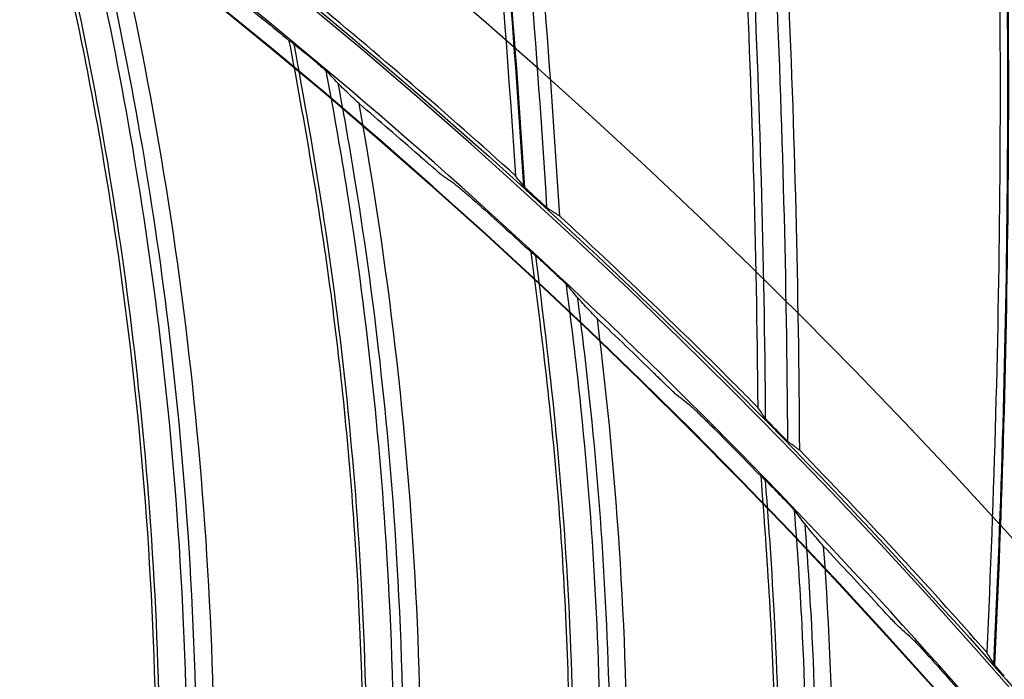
# Model space of a CAD drawing. Header units: centimetres. Extents: x 8435 to 34224, y 15581 to 23928.
# Tile 1023 of 1056: x 14728.73 to 14733.53, y 23907.49 to 23910.7. Entities that reach past the tile are written whole.
import ezdxf

# ---------------------------------------------------------------- set-up
doc = ezdxf.new("R2010")
doc.units = ezdxf.units.CM
doc.header["$LTSCALE"] = 0.2
doc.layers.add('1', color=7, linetype='Continuous', true_color=0xffffff)

# ---------------------------------------------------------------- blocks, each defined once
blk = doc.blocks.new('A$C992146fe')
at = {"layer": '1', "color": 0, "linetype": 'Continuous', "extrusion": (0, 0, -1)}
for radius in [59.1458, 58.1597, 57.6055, 57.6]:
    blk.add_circle((-566.6772, 326.3007), radius, dxfattribs=at)
for centre, radius, start, end in [((-566.6573, 326.3007), 65.2162, 109.164849, 156.051509), ((-492.3874, 366.2567), 115.9617, 175.054101, 179.669563)]:
    blk.add_arc(centre, radius, start, end, dxfattribs=at)
at = {"layer": '1', "color": 0, "linetype": 'Continuous'}
for centre, radius, start, end in [((566.6573, 326.3007), 65.162, 36.859937, 58.046075), ((566.6573, 326.3007), 64.7959, 36.87287, 58.033142), ((566.6573, 326.3007), 64.8, 36.872563, 58.033448), ((490.2639, 362.0295), 115.7503, 3.653396, 8.261983), ((490.2639, 362.0295), 115.7589, 3.648358, 8.258386), ((490.2639, 362.0295), 115.9617, 3.544597, 8.160184), ((492.3874, 366.2567), 115.7503, 0.43922, 5.047697), ((494.7446, 370.3582), 115.7503, 357.225297, 1.833412), ((494.7446, 370.3582), 115.7589, 357.220261, 1.829815)]:
    blk.add_arc(centre, radius, start, end, dxfattribs=at)
for points, knots in [([(624.8573, 326.3007), (624.8573, 328.2226), (624.7623, 330.1384), (624.3833, 333.9576), (624.0984, 335.86), (622.9768, 341.462), (621.8732, 345.0871), (619.6853, 350.3608), (618.8617, 352.0999), (617.0533, 355.4751), (616.0725, 357.1061), (612.9067, 361.834), (610.5003, 364.7677), (606.4335, 368.8303), (605.0083, 370.1191), (602.0652, 372.5299), (600.5411, 373.658), (597.3891, 375.7616), (595.7612, 376.7371), (592.3997, 378.5328), (590.6562, 379.3567), (585.3571, 381.5471), (581.7278, 382.6437), (574.2793, 384.1242), (570.4232, 384.5029), (562.822, 384.4984), (559.0501, 384.1274), (553.4356, 383.011), (551.5637, 382.5418), (547.9118, 381.4322), (546.1239, 380.7911), (540.8718, 378.6143), (537.5122, 376.8234), (531.1266, 372.556), (528.1941, 370.1435), (524.1719, 366.1231), (522.8943, 364.7154), (520.4685, 361.7617), (519.3197, 360.2126), (516.1441, 355.4585), (514.3577, 352.1165), (512.1711, 346.846), (511.5226, 345.0378), (510.4094, 341.3701), (509.9473, 339.5226), (508.8363, 333.9403), (508.4597, 330.1659), (508.4561, 324.4231), (508.5503, 322.5006), (508.9228, 318.7122), (509.2008, 316.836), (509.938, 313.1191), (510.3972, 311.2784), (511.4995, 307.6329), (512.147, 305.8184), (514.341, 300.5153), (516.1291, 297.1709), (519.2875, 292.4341), (520.4203, 290.9021), (522.851, 287.9349), (524.1388, 286.5133), (528.1699, 282.4781), (531.0966, 280.0706), (535.8489, 276.8869), (537.5028, 275.8933), (540.8703, 274.0903), (542.5879, 273.2771), (547.8393, 271.0966), (551.4716, 269.9854), (559.0086, 268.4776), (562.7904, 268.1057), (568.4763, 268.0982), (570.3742, 268.1881), (574.1753, 268.5567), (576.0844, 268.8376), (581.6968, 269.9482), (585.3246, 271.0446), (590.597, 273.2182), (592.3315, 274.0345), (595.7176, 275.8386), (597.353, 276.8171), (602.0911, 279.9747), (605.0279, 282.3738), (609.0922, 286.4236), (610.3883, 287.8498), (612.8086, 290.7912), (613.9407, 292.3137), (616.0511, 295.461), (617.0294, 297.0857), (618.8303, 300.4388), (619.6562, 302.1755), (621.8643, 307.4828), (622.9735, 311.1247), (624.0986, 316.7412), (624.3836, 318.6457), (624.7623, 322.4634), (624.8573, 324.3787), (624.8573, 326.3007)], [0, 0, 0, 0, 0.015625, 0.015625, 0.03125, 0.03125, 0.0625, 0.0625, 0.078125, 0.078125, 0.09375, 0.09375, 0.125, 0.125, 0.140625, 0.140625, 0.15625, 0.15625, 0.171875, 0.171875, 0.1875, 0.1875, 0.21875, 0.21875, 0.25, 0.25, 0.28125, 0.28125, 0.296875, 0.296875, 0.3125, 0.3125, 0.34375, 0.34375, 0.375, 0.375, 0.390625, 0.390625, 0.40625, 0.40625, 0.4375, 0.4375, 0.453125, 0.453125, 0.46875, 0.46875, 0.5, 0.5, 0.515625, 0.515625, 0.53125, 0.53125, 0.546875, 0.546875, 0.5625, 0.5625, 0.59375, 0.59375, 0.609375, 0.609375, 0.625, 0.625, 0.65625, 0.65625, 0.671875, 0.671875, 0.6875, 0.6875, 0.71875, 0.71875, 0.75, 0.75, 0.765625, 0.765625, 0.78125, 0.78125, 0.8125, 0.8125, 0.828125, 0.828125, 0.84375, 0.84375, 0.875, 0.875, 0.890625, 0.890625, 0.90625, 0.90625, 0.921875, 0.921875, 0.9375, 0.9375, 0.96875, 0.96875, 0.984375, 0.984375, 1, 1, 1, 1]), ([(624.4573, 326.3007), (624.4573, 324.3919), (624.363, 322.4897), (623.9868, 318.6983), (623.7038, 316.8069), (622.5864, 311.2289), (621.4849, 307.6121), (619.292, 302.3413), (618.4717, 300.6165), (616.6832, 297.2866), (615.7116, 295.673), (613.6157, 292.5473), (612.4914, 291.0352), (610.0877, 288.1141), (608.8005, 286.6977), (604.7642, 282.6757), (601.8477, 280.2931), (597.1419, 277.1572), (595.5179, 276.1854), (592.1551, 274.3937), (590.4325, 273.5831), (585.1962, 271.4244), (581.5934, 270.3355), (576.0196, 269.2325), (574.1236, 268.9536), (570.3487, 268.5875), (568.4638, 268.4982), (562.8168, 268.5056), (559.0614, 268.8749), (551.5757, 270.3725), (547.9688, 271.4759), (542.7532, 273.6416), (541.0475, 274.4492), (537.7032, 276.2397), (536.0606, 277.2265), (531.3411, 280.3883), (528.4344, 282.7792), (524.431, 286.7868), (523.1521, 288.1986), (520.7381, 291.1454), (519.6131, 292.6668), (516.4762, 297.3712), (514.7006, 300.6926), (512.5216, 305.9592), (511.8786, 307.7612), (510.7839, 311.3815), (510.3279, 313.2096), (509.5957, 316.9011), (509.3195, 318.7644), (508.9497, 322.5267), (508.8561, 324.436), (508.8597, 330.1393), (509.2336, 333.8877), (510.3371, 339.4318), (510.796, 341.2666), (511.9015, 344.909), (512.5456, 346.7048), (514.7171, 351.9391), (516.4913, 355.2582), (519.645, 359.9795), (520.786, 361.5181), (523.1951, 364.4514), (524.4639, 365.8494), (528.4586, 369.8423), (531.3706, 372.2379), (537.7127, 376.4763), (541.0489, 378.2547), (546.265, 380.4166), (548.0407, 381.0533), (551.6674, 382.1552), (553.5265, 382.6213), (559.1024, 383.73), (562.8485, 384.0984), (570.3972, 384.1029), (574.2271, 383.7268), (581.6241, 382.2565), (585.2287, 381.1674), (590.4913, 378.9921), (592.2229, 378.1738), (595.5611, 376.3905), (597.1779, 375.4217), (600.3082, 373.3325), (601.8218, 372.2121), (604.7447, 369.818), (606.1601, 368.538), (610.199, 364.5033), (612.5888, 361.5899), (615.7329, 356.8943), (616.707, 355.2745), (618.5029, 351.9226), (619.3209, 350.1954), (621.4937, 344.958), (622.5897, 341.3578), (623.7037, 335.7943), (623.9866, 333.9049), (624.363, 330.112), (624.4573, 328.2094), (624.4573, 326.3007)], [0, 0, 0, 0, 0.015625, 0.015625, 0.03125, 0.03125, 0.0625, 0.0625, 0.078125, 0.078125, 0.09375, 0.09375, 0.109375, 0.109375, 0.125, 0.125, 0.15625, 0.15625, 0.171875, 0.171875, 0.1875, 0.1875, 0.21875, 0.21875, 0.234375, 0.234375, 0.25, 0.25, 0.28125, 0.28125, 0.3125, 0.3125, 0.328125, 0.328125, 0.34375, 0.34375, 0.375, 0.375, 0.390625, 0.390625, 0.40625, 0.40625, 0.4375, 0.4375, 0.453125, 0.453125, 0.46875, 0.46875, 0.484375, 0.484375, 0.5, 0.5, 0.53125, 0.53125, 0.546875, 0.546875, 0.5625, 0.5625, 0.59375, 0.59375, 0.609375, 0.609375, 0.625, 0.625, 0.65625, 0.65625, 0.6875, 0.6875, 0.703125, 0.703125, 0.71875, 0.71875, 0.75, 0.75, 0.78125, 0.78125, 0.8125, 0.8125, 0.828125, 0.828125, 0.84375, 0.84375, 0.859375, 0.859375, 0.875, 0.875, 0.90625, 0.90625, 0.921875, 0.921875, 0.9375, 0.9375, 0.96875, 0.96875, 0.984375, 0.984375, 1, 1, 1, 1]), ([(617.8573, 326.3007), (617.8573, 329.683), (617.5254, 333.0093), (616.55, 337.9168), (616.1448, 339.5391), (615.1701, 342.7557), (614.5981, 344.3543), (612.6707, 349.0047), (611.098, 351.9455), (608.3114, 356.1196), (607.3071, 357.4757), (605.1657, 360.0852), (604.0389, 361.327), (600.4959, 364.8693), (597.9183, 366.9888), (593.7207, 369.796), (592.2664, 370.6676), (589.3104, 372.2472), (587.8011, 372.9607), (584.7207, 374.2374), (583.1496, 374.8006), (579.9448, 375.7748), (578.3023, 376.1873), (573.3455, 377.1736), (570.0234, 377.4989), (565.015, 377.5015), (563.3412, 377.421), (559.9847, 377.092), (558.3123, 376.8437), (553.3874, 375.8643), (550.1958, 374.8981), (545.5467, 372.9761), (544.0122, 372.2514), (541.0455, 370.6663), (539.6108, 369.806), (535.4491, 367.0268), (532.8626, 364.9112), (528.0814, 360.135), (525.9577, 357.5434), (523.1758, 353.3854), (522.3151, 351.9527), (520.7295, 348.9919), (520.0026, 347.4572), (518.0737, 342.8037), (517.1051, 339.6123), (515.7944, 333.0531), (515.4585, 329.6601), (515.4561, 322.9774), (515.7789, 319.6567), (516.7588, 314.7071), (517.1703, 313.0608), (518.1427, 309.8512), (518.7049, 308.2788), (519.979, 305.1972), (520.6909, 303.688), (522.266, 300.7339), (523.1337, 299.2825), (525.9415, 295.0751), (528.0603, 292.4946), (531.5973, 288.9506), (532.8367, 287.8241), (535.4394, 285.6839), (536.799, 284.6747), (540.9749, 281.8813), (543.9143, 280.3068), (548.557, 278.3775), (550.1529, 277.8045), (553.3736, 276.8252), (554.997, 276.4182), (559.9056, 275.4382), (563.2291, 275.1041), (569.9809, 275.0972), (573.3225, 275.4269), (578.2298, 276.3978), (579.851, 276.8013), (583.064, 277.7715), (584.6633, 278.3418), (589.322, 280.2676), (592.2645, 281.8385), (597.8286, 285.5457), (600.4667, 287.7061), (605.1978, 292.4296), (607.3181, 295.0047), (610.125, 299.193), (610.9993, 300.6484), (612.5837, 303.6066), (613.299, 305.1163), (615.2182, 309.7357), (616.2002, 312.9457), (617.5253, 319.5706), (617.8573, 322.9183), (617.8573, 326.3007)], [0, 0, 0, 0, 0.03125, 0.03125, 0.046875, 0.046875, 0.0625, 0.0625, 0.09375, 0.09375, 0.109375, 0.109375, 0.125, 0.125, 0.15625, 0.15625, 0.171875, 0.171875, 0.1875, 0.1875, 0.203125, 0.203125, 0.21875, 0.21875, 0.25, 0.25, 0.265625, 0.265625, 0.28125, 0.28125, 0.3125, 0.3125, 0.328125, 0.328125, 0.34375, 0.34375, 0.375, 0.375, 0.40625, 0.40625, 0.421875, 0.421875, 0.4375, 0.4375, 0.46875, 0.46875, 0.5, 0.5, 0.53125, 0.53125, 0.546875, 0.546875, 0.5625, 0.5625, 0.578125, 0.578125, 0.59375, 0.59375, 0.625, 0.625, 0.640625, 0.640625, 0.65625, 0.65625, 0.6875, 0.6875, 0.703125, 0.703125, 0.71875, 0.71875, 0.75, 0.75, 0.78125, 0.78125, 0.796875, 0.796875, 0.8125, 0.8125, 0.84375, 0.84375, 0.875, 0.875, 0.90625, 0.90625, 0.921875, 0.921875, 0.9375, 0.9375, 0.96875, 0.96875, 1, 1, 1, 1]), ([(617.4573, 326.3007), (617.4573, 322.9444), (617.128, 319.6233), (615.8131, 313.0499), (614.8389, 309.8652), (612.9346, 305.2818), (612.2249, 303.7838), (610.6529, 300.8489), (609.7854, 299.4048), (607.0005, 295.2492), (604.8965, 292.6941), (600.2027, 288.0078), (597.5849, 285.864), (592.0646, 282.1859), (589.1449, 280.6272), (584.5227, 278.7165), (582.9358, 278.1506), (579.748, 277.1881), (578.1394, 276.7876), (573.2704, 275.8244), (569.9551, 275.4973), (563.2558, 275.5041), (559.9586, 275.8355), (555.0881, 276.8079), (553.4773, 277.2118), (550.2819, 278.1833), (548.6984, 278.7519), (544.092, 280.6662), (541.1756, 282.2284), (537.0322, 284.9999), (535.6832, 286.0013), (533.1009, 288.1247), (531.8713, 289.2424), (528.3617, 292.7588), (526.2596, 295.319), (523.4737, 299.4936), (522.6128, 300.9337), (521.05, 303.8647), (520.3437, 305.362), (519.0795, 308.4196), (518.5217, 309.9798), (517.557, 313.1642), (517.1486, 314.7977), (516.1764, 319.7086), (515.8561, 323.0035), (515.8585, 329.6337), (516.1918, 333.0005), (517.4921, 339.5081), (518.4533, 342.6748), (520.3671, 347.2918), (521.0883, 348.8147), (522.6614, 351.7522), (523.5155, 353.1737), (526.2758, 357.2994), (528.3826, 359.8705), (533.1268, 364.6097), (535.6927, 366.7085), (539.8222, 369.4661), (541.2457, 370.3197), (544.189, 371.8923), (545.7117, 372.6114), (550.3244, 374.5184), (553.4911, 375.4771), (558.3775, 376.4489), (560.0368, 376.6952), (563.367, 377.0216), (565.0278, 377.1015), (569.9973, 377.0989), (573.2933, 376.7762), (578.2113, 375.7975), (579.841, 375.3882), (583.0207, 374.4217), (584.5796, 373.8629), (587.636, 372.5961), (589.1335, 371.8882), (592.0663, 370.321), (593.5093, 369.4562), (597.674, 366.6709), (600.2315, 364.5681), (603.7469, 361.0533), (604.8648, 359.8212), (606.9895, 357.2322), (607.986, 355.8867), (610.7509, 351.7451), (612.3112, 348.8272), (614.2236, 344.2133), (614.7912, 342.627), (615.7581, 339.4357), (616.1602, 337.8261), (617.128, 332.9567), (617.4573, 329.6569), (617.4573, 326.3007)], [0, 0, 0, 0, 0.03125, 0.03125, 0.0625, 0.0625, 0.078125, 0.078125, 0.09375, 0.09375, 0.125, 0.125, 0.15625, 0.15625, 0.1875, 0.1875, 0.203125, 0.203125, 0.21875, 0.21875, 0.25, 0.25, 0.28125, 0.28125, 0.296875, 0.296875, 0.3125, 0.3125, 0.34375, 0.34375, 0.359375, 0.359375, 0.375, 0.375, 0.40625, 0.40625, 0.421875, 0.421875, 0.4375, 0.4375, 0.453125, 0.453125, 0.46875, 0.46875, 0.5, 0.5, 0.53125, 0.53125, 0.5625, 0.5625, 0.578125, 0.578125, 0.59375, 0.59375, 0.625, 0.625, 0.65625, 0.65625, 0.671875, 0.671875, 0.6875, 0.6875, 0.71875, 0.71875, 0.734375, 0.734375, 0.75, 0.75, 0.78125, 0.78125, 0.796875, 0.796875, 0.8125, 0.8125, 0.828125, 0.828125, 0.84375, 0.84375, 0.875, 0.875, 0.890625, 0.890625, 0.90625, 0.90625, 0.9375, 0.9375, 0.953125, 0.953125, 0.96875, 0.96875, 1, 1, 1, 1]), ([(602.1975, 363.1763), (602.2109, 364.7768), (602.1218, 366.3824), (601.8278, 368.7977), (601.7035, 369.597), (601.4025, 371.184), (601.2206, 371.9706), (601.0276, 372.7547)], [0, 0, 0, 0, 0.5, 0.5, 0.75, 0.75, 1, 1, 1, 1]), ([(602.2324, 363.1369), (602.2459, 364.5741), (602.1764, 366.0126), (601.892, 368.6838), (601.6968, 369.9166), (601.3275, 371.6695), (601.2044, 372.1972), (601.0764, 372.7236)], [0, 0, 0, 0, 0.44517, 0.44517, 0.832138, 0.832138, 1, 1, 1, 1]), ([(602.494, 362.8825), (602.5198, 364.4952), (602.4417, 366.1097), (602.1208, 368.9466), (601.9188, 370.1773), (601.577, 371.7564), (601.4913, 372.1183), (601.4033, 372.4796)], [0, 0, 0, 0, 0.499381, 0.499381, 0.884767, 0.884767, 1, 1, 1, 1]), ([(601.5231, 372.3666), (601.6004, 372.0468), (601.6756, 371.7266), (602.0099, 370.1855), (602.2126, 368.9522), (602.5339, 366.0904), (602.6113, 364.4549), (602.5824, 362.8209)], [0, 0, 0, 0, 0.102458, 0.102458, 0.49101, 0.49101, 1, 1, 1, 1]), ([(604.1418, 361.198), (604.2418, 362.7955), (604.2397, 364.4036), (604.077, 366.8312), (603.9961, 367.6361), (603.7815, 369.2371), (603.6425, 370.0324), (603.4922, 370.8257)], [0, 0, 0, 0, 0.5, 0.5, 0.75, 0.75, 1, 1, 1, 1]), ([(603.515, 370.8107), (603.517, 370.8094), (603.5208, 370.8066), (603.5313, 370.7985), (603.5387, 370.7926), (603.5589, 370.7765), (603.5728, 370.7653), (603.6048, 370.7392), (603.6237, 370.7236), (603.6422, 370.7082)], [0, 0, 0, 0, 0.152603, 0.152603, 0.344405, 0.344405, 0.63509, 0.63509, 1, 1, 1, 1]), ([(604.1745, 361.1568), (604.2658, 362.5912), (604.2742, 364.0314), (604.1349, 366.714), (604.0067, 367.9556), (603.7329, 369.726), (603.6385, 370.2595), (603.5392, 370.7921)], [0, 0, 0, 0, 0.445176, 0.445176, 0.832146, 0.832146, 1, 1, 1, 1]), ([(603.7529, 370.6157), (603.7454, 370.622), (603.7379, 370.6283), (603.7131, 370.6491), (603.6957, 370.6636), (603.6663, 370.6881), (603.6542, 370.6982), (603.6422, 370.7082)], [0, 0, 0, 0, 0.203297, 0.203297, 0.674819, 0.674819, 1, 1, 1, 1]), ([(603.7529, 370.6157), (603.7729, 370.599), (603.7932, 370.5819), (603.8214, 370.5578), (603.8306, 370.5498), (603.8453, 370.537), (603.8512, 370.5317), (603.8593, 370.5244), (603.8621, 370.5218), (603.8642, 370.5198), (603.8645, 370.5195), (603.8647, 370.5192)], [0, 0, 0, 0, 0.438179, 0.438179, 0.662402, 0.662402, 0.838709, 0.838709, 0.97236, 0.97236, 1, 1, 1, 1]), ([(610.8773, 326.3007), (610.8773, 323.3789), (610.5906, 320.5049), (609.747, 316.2625), (609.3965, 314.8598), (608.5531, 312.0783), (608.0588, 310.6988), (606.3942, 306.6848), (605.0348, 304.1432), (602.6223, 300.532), (601.7506, 299.3557), (599.9044, 297.1082), (598.9321, 296.038), (595.8733, 292.9818), (593.645, 291.1501), (590.0095, 288.7213), (588.7582, 287.9719), (586.2084, 286.6106), (584.9053, 285.9957), (582.2441, 284.8937), (580.8858, 284.4073), (578.1127, 283.5656), (576.6903, 283.2094), (572.4182, 282.3615), (569.5506, 282.0811), (563.7768, 282.0802), (560.8459, 282.3692), (555.1821, 283.498), (552.4248, 284.3332), (548.4024, 285.9984), (547.0765, 286.6252), (544.5202, 287.9926), (543.2832, 288.7356), (539.6912, 291.1363), (537.4485, 292.9726), (533.3245, 297.0973), (531.4967, 299.3294), (529.0942, 302.9234), (528.3503, 304.1626), (526.9792, 306.7258), (526.3532, 308.0501), (524.6922, 312.0625), (523.8562, 314.8185), (523.0079, 319.0734), (522.7922, 320.5194), (522.507, 323.416), (522.4372, 324.8608), (522.4374, 329.1854), (522.7168, 332.0551), (523.5672, 336.3393), (523.922, 337.7564), (524.7615, 340.5233), (525.2475, 341.8799), (526.3487, 344.5408), (526.9644, 345.8448), (528.3278, 348.3995), (529.0805, 349.6567), (531.5015, 353.2806), (533.3301, 355.5074), (537.4081, 359.5906), (539.6832, 361.4596), (544.4862, 364.6698), (547.0252, 366.0297), (551.0426, 367.6974), (552.423, 368.1927), (555.1985, 369.0354), (556.5988, 369.3856), (560.8358, 370.2303), (563.713, 370.519), (569.5506, 370.5223), (572.4222, 370.2379), (576.6615, 369.3982), (578.0631, 369.049), (580.843, 368.2087), (582.2233, 367.7157), (586.2382, 366.0547), (588.7786, 364.6987), (592.3864, 362.2939), (593.56, 361.4264), (595.813, 359.5801), (596.8852, 358.608), (599.9456, 355.5515), (601.7779, 353.3267), (604.2063, 349.7016), (604.9595, 348.4476), (606.3249, 345.8973), (606.9414, 344.5946), (608.046, 341.9357), (608.5336, 340.5792), (609.3774, 337.8114), (609.7347, 336.3935), (610.5907, 332.1096), (610.8773, 329.2224), (610.8773, 326.3007)], [0, 0, 0, 0, 0.03125, 0.03125, 0.046875, 0.046875, 0.0625, 0.0625, 0.09375, 0.09375, 0.109375, 0.109375, 0.125, 0.125, 0.15625, 0.15625, 0.171875, 0.171875, 0.1875, 0.1875, 0.203125, 0.203125, 0.21875, 0.21875, 0.25, 0.25, 0.28125, 0.28125, 0.3125, 0.3125, 0.328125, 0.328125, 0.34375, 0.34375, 0.375, 0.375, 0.40625, 0.40625, 0.421875, 0.421875, 0.4375, 0.4375, 0.46875, 0.46875, 0.484375, 0.484375, 0.5, 0.5, 0.53125, 0.53125, 0.546875, 0.546875, 0.5625, 0.5625, 0.578125, 0.578125, 0.59375, 0.59375, 0.625, 0.625, 0.65625, 0.65625, 0.6875, 0.6875, 0.703125, 0.703125, 0.71875, 0.71875, 0.75, 0.75, 0.78125, 0.78125, 0.796875, 0.796875, 0.8125, 0.8125, 0.84375, 0.84375, 0.859375, 0.859375, 0.875, 0.875, 0.90625, 0.90625, 0.921875, 0.921875, 0.9375, 0.9375, 0.953125, 0.953125, 0.96875, 0.96875, 1, 1, 1, 1]), ([(604.4219, 360.8887), (604.535, 362.4977), (604.5444, 364.114), (604.3776, 366.9641), (604.2425, 368.204), (603.9867, 369.7992), (603.9207, 370.1652), (603.8524, 370.5307)], [0, 0, 0, 0, 0.499383, 0.499383, 0.884773, 0.884773, 1, 1, 1, 1]), ([(603.9659, 370.4112), (604.0258, 370.0878), (604.0835, 369.764), (604.334, 368.2072), (604.4696, 366.9648), (604.6354, 364.0897), (604.6242, 362.4525), (604.5068, 360.8224)], [0, 0, 0, 0, 0.102433, 0.102433, 0.490998, 0.490998, 1, 1, 1, 1]), ([(604.1723, 370.2129), (604.1275, 370.2547), (604.0859, 370.2937), (604.031, 370.3464), (604.0127, 370.3642), (603.9877, 370.389), (603.9795, 370.3973), (603.972, 370.405)], [0, 0, 0, 0, 0.51728, 0.51728, 0.825008, 0.825008, 1, 1, 1, 1]), ([(610.4573, 326.3007), (610.4573, 329.1944), (610.1734, 332.0395), (609.339, 336.238), (608.9923, 337.6258), (608.1585, 340.3773), (607.6692, 341.745), (606.0203, 345.7232), (604.6749, 348.239), (601.4965, 353.0001), (599.6464, 355.2545), (595.6052, 359.2949), (593.4001, 361.1081), (589.8092, 363.5095), (588.565, 364.2552), (586.0364, 365.6065), (584.7452, 366.2168), (582.11, 367.3091), (580.7659, 367.7909), (578.0244, 368.6242), (576.6192, 368.9771), (572.3789, 369.8209), (569.5371, 370.0991), (565.2523, 370.1014), (563.8204, 370.0325), (560.9491, 369.7511), (559.5184, 369.5387), (555.3053, 368.7008), (552.575, 367.8742), (548.5979, 366.23), (547.2851, 365.61), (544.7473, 364.2541), (543.52, 363.5181), (539.9595, 361.1405), (537.7471, 359.3309), (533.6567, 355.2447), (531.8402, 353.028), (529.4602, 349.4707), (528.7239, 348.2451), (527.3675, 345.7124), (526.7456, 344.3994), (525.0955, 340.4185), (524.2669, 337.6882), (523.1457, 332.0773), (522.8583, 329.1744), (522.8563, 323.4578), (523.1324, 320.617), (523.9707, 316.3827), (524.3228, 314.9743), (525.1545, 312.2288), (525.6355, 310.8835), (526.7255, 308.2472), (527.3345, 306.9562), (528.6819, 304.4291), (529.4242, 303.1875), (531.8262, 299.5881), (533.6386, 297.3807), (536.6646, 294.3488), (537.7248, 293.3852), (539.9513, 291.5543), (541.1144, 290.6909), (544.6868, 288.3013), (547.2014, 286.9544), (551.1731, 285.3039), (552.5384, 284.8137), (555.2934, 283.976), (556.6822, 283.6278), (560.8816, 282.7894), (563.7245, 282.5036), (569.5007, 282.4977), (572.3591, 282.7798), (576.5572, 283.6103), (577.9442, 283.9556), (580.6927, 284.7855), (582.0609, 285.2734), (586.0462, 286.9208), (588.5636, 288.2647), (593.3232, 291.436), (595.5803, 293.2844), (599.6273, 297.3249), (601.4414, 299.528), (603.8425, 303.1109), (604.5906, 304.356), (605.9459, 306.8865), (606.5578, 308.1781), (608.1997, 312.1299), (609.0397, 314.8758), (610.1733, 320.5435), (610.4573, 323.4069), (610.4573, 326.3007)], [0, 0, 0, 0, 0.03125, 0.03125, 0.046875, 0.046875, 0.0625, 0.0625, 0.09375, 0.09375, 0.125, 0.125, 0.15625, 0.15625, 0.171875, 0.171875, 0.1875, 0.1875, 0.203125, 0.203125, 0.21875, 0.21875, 0.25, 0.25, 0.265625, 0.265625, 0.28125, 0.28125, 0.3125, 0.3125, 0.328125, 0.328125, 0.34375, 0.34375, 0.375, 0.375, 0.40625, 0.40625, 0.421875, 0.421875, 0.4375, 0.4375, 0.46875, 0.46875, 0.5, 0.5, 0.53125, 0.53125, 0.546875, 0.546875, 0.5625, 0.5625, 0.578125, 0.578125, 0.59375, 0.59375, 0.625, 0.625, 0.640625, 0.640625, 0.65625, 0.65625, 0.6875, 0.6875, 0.703125, 0.703125, 0.71875, 0.71875, 0.75, 0.75, 0.78125, 0.78125, 0.796875, 0.796875, 0.8125, 0.8125, 0.84375, 0.84375, 0.875, 0.875, 0.90625, 0.90625, 0.921875, 0.921875, 0.9375, 0.9375, 0.96875, 0.96875, 1, 1, 1, 1]), ([(604.9875, 369.5108), (604.9836, 369.5136), (604.9763, 369.5194), (604.9558, 369.5362), (604.9412, 369.5485), (604.9017, 369.5822), (604.8744, 369.6056), (604.817, 369.6554), (604.7859, 369.6825), (604.755, 369.7096)], [0, 0, 0, 0, 0.161218, 0.161218, 0.364297, 0.364297, 0.672725, 0.672725, 1, 1, 1, 1]), ([(605.1386, 369.403), (605.1425, 369.4002), (605.1498, 369.3944), (605.1703, 369.3774), (605.1848, 369.365), (605.2243, 369.331), (605.2514, 369.3073), (605.3086, 369.2567), (605.3396, 369.2291), (605.3703, 369.2015)], [0, 0, 0, 0, 0.160747, 0.160747, 0.363416, 0.363416, 0.671923, 0.671923, 1, 1, 1, 1]), ([(605.893, 369.2982), (605.8761, 369.3136), (605.8588, 369.3294), (605.8309, 369.3552), (605.8194, 369.3659), (605.8022, 369.3822), (605.7956, 369.3884), (605.7864, 369.3973), (605.7832, 369.4006), (605.7801, 369.4038), (605.7794, 369.4046), (605.779, 369.4052)], [0, 0, 0, 0, 0.352953, 0.352953, 0.610693, 0.610693, 0.793359, 0.793359, 0.932721, 0.932721, 1, 1, 1, 1]), ([(605.9171, 369.2762), (605.9151, 369.278), (605.9131, 369.2799), (605.9101, 369.2826), (605.9091, 369.2835), (605.9071, 369.2854), (605.9061, 369.2863), (605.9041, 369.2881), (605.9031, 369.289), (605.901, 369.2908), (605.9, 369.2918), (605.898, 369.2936), (605.897, 369.2945), (605.895, 369.2963), (605.894, 369.2973), (605.893, 369.2982)], [0, 0, 0, 0, 0.25, 0.25, 0.375, 0.375, 0.5, 0.5, 0.625, 0.625, 0.75, 0.75, 0.875, 0.875, 1, 1, 1, 1]), ([(606.0145, 369.1902), (606.0133, 369.191), (606.0106, 369.193), (606.0035, 369.199), (605.9989, 369.2029), (605.9861, 369.2141), (605.9769, 369.2223), (605.954, 369.2427), (605.9395, 369.2559), (605.9223, 369.2715), (605.9197, 369.2738), (605.9171, 369.2762)], [0, 0, 0, 0, 0.166595, 0.166595, 0.331287, 0.331287, 0.583807, 0.583807, 0.937416, 0.937416, 1, 1, 1, 1]), ([(606.1277, 369.1169), (606.1183, 369.1231), (606.1088, 369.1292), (606.0947, 369.1384), (606.09, 369.1414), (606.0805, 369.1475), (606.0758, 369.1506), (606.0664, 369.1567), (606.0616, 369.1597), (606.0522, 369.1658), (606.0475, 369.1689), (606.0381, 369.175), (606.0333, 369.178), (606.0239, 369.1841), (606.0192, 369.1871), (606.0145, 369.1902)], [0, 0, 0, 0, 0.25, 0.25, 0.375, 0.375, 0.5, 0.5, 0.625, 0.625, 0.75, 0.75, 0.875, 0.875, 1, 1, 1, 1]), ([(608.0576, 367.254), (607.9763, 367.3362), (607.8947, 367.4182), (607.2621, 368.0501), (606.6999, 368.5895), (606.1277, 369.1169)], [0, 0, 0, 0, 0.129362, 0.129362, 1, 1, 1, 1]), ([(605.9761, 359.1175), (606.1624, 360.7071), (606.2475, 362.3129), (606.2164, 364.7458), (606.1792, 365.5538), (606.0516, 367.1641), (605.9558, 367.9657), (605.8487, 368.7661)], [0, 0, 0, 0, 0.5, 0.5, 0.75, 0.75, 1, 1, 1, 1]), ([(605.8707, 368.7498), (605.8727, 368.7483), (605.8762, 368.7454), (605.8863, 368.7368), (605.8934, 368.7305), (605.9127, 368.7133), (605.926, 368.7013), (605.9565, 368.6735), (605.9745, 368.657), (605.9922, 368.6405)], [0, 0, 0, 0, 0.152617, 0.152617, 0.344431, 0.344431, 0.635109, 0.635109, 1, 1, 1, 1]), ([(606.0066, 359.0745), (606.1754, 360.5019), (606.2618, 361.9395), (606.2679, 364.6258), (606.2071, 365.8725), (606.0295, 367.655), (605.9642, 368.1927), (605.8939, 368.7299)], [0, 0, 0, 0, 0.445187, 0.445187, 0.832162, 0.832162, 1, 1, 1, 1]), ([(606.0977, 368.5423), (606.0906, 368.549), (606.0834, 368.5556), (606.0597, 368.5777), (606.0431, 368.5932), (606.0151, 368.6193), (606.0036, 368.6299), (605.9922, 368.6405)], [0, 0, 0, 0, 0.203295, 0.203295, 0.674817, 0.674817, 1, 1, 1, 1]), ([(606.0977, 368.5423), (606.1167, 368.5245), (606.1361, 368.5063), (606.1629, 368.4807), (606.1717, 368.4722), (606.1857, 368.4587), (606.1913, 368.4531), (606.199, 368.4454), (606.2017, 368.4426), (606.2036, 368.4405), (606.2039, 368.4402), (606.2041, 368.4399)], [0, 0, 0, 0, 0.438096, 0.438096, 0.662361, 0.662361, 0.838681, 0.838681, 0.972358, 0.972358, 1, 1, 1, 1]), ([(606.2391, 358.7934), (606.4391, 360.3939), (606.536, 362.0074), (606.5238, 364.8623), (606.456, 366.1077), (606.287, 367.7144), (606.2409, 368.0833), (606.1925, 368.452)], [0, 0, 0, 0, 0.499392, 0.499392, 0.884784, 0.884784, 1, 1, 1, 1]), ([(606.2958, 368.3309), (606.2782, 368.3518), (606.2607, 368.3727), (606.2301, 368.409), (606.2171, 368.4245), (606.2041, 368.4399)], [0, 0, 0, 0, 0.574875, 0.574875, 1, 1, 1, 1]), ([(606.2993, 368.3266), (606.3416, 368.0004), (606.3817, 367.674), (606.5475, 366.106), (606.6157, 364.858), (606.6256, 361.9782), (606.5257, 360.3439), (606.3203, 358.7226)], [0, 0, 0, 0, 0.102424, 0.102424, 0.49099, 0.49099, 1, 1, 1, 1]), ([(606.4946, 368.1175), (606.4522, 368.1616), (606.4127, 368.2028), (606.3608, 368.2584), (606.3435, 368.2772), (606.3199, 368.3033), (606.3121, 368.312), (606.3051, 368.3201)], [0, 0, 0, 0, 0.517274, 0.517274, 0.825009, 0.825009, 1, 1, 1, 1]), ([(607.2706, 367.3725), (607.2668, 367.3754), (607.2599, 367.3816), (607.2403, 367.3996), (607.2264, 367.4126), (607.1888, 367.4484), (607.1629, 367.4733), (607.1082, 367.5261), (607.0786, 367.5548), (607.0492, 367.5835)], [0, 0, 0, 0, 0.161234, 0.161234, 0.364328, 0.364328, 0.672751, 0.672751, 1, 1, 1, 1]), ([(607.4157, 367.2566), (607.4194, 367.2536), (607.4264, 367.2474), (607.4459, 367.2294), (607.4598, 367.2162), (607.4973, 367.1801), (607.5231, 367.155), (607.5775, 367.1014), (607.6069, 367.0722), (607.6361, 367.0429)], [0, 0, 0, 0, 0.160751, 0.160751, 0.363419, 0.363419, 0.67192, 0.67192, 1, 1, 1, 1]), ([(608.2422, 367.0308), (608.2261, 367.0471), (608.2098, 367.0639), (608.1833, 367.0913), (608.1725, 367.1026), (608.1562, 367.1197), (608.15, 367.1263), (608.1413, 367.1358), (608.1382, 367.1392), (608.1354, 367.1426), (608.1347, 367.1435), (608.1343, 367.144)], [0, 0, 0, 0, 0.352918, 0.352918, 0.610664, 0.610664, 0.793341, 0.793341, 0.932715, 0.932715, 1, 1, 1, 1]), ([(608.265, 367.0075), (608.2631, 367.0095), (608.2612, 367.0114), (608.2584, 367.0143), (608.2574, 367.0153), (608.2555, 367.0172), (608.2545, 367.0182), (608.2526, 367.0201), (608.2517, 367.0211), (608.2498, 367.023), (608.2488, 367.024), (608.2469, 367.026), (608.246, 367.0269), (608.2441, 367.0289), (608.2431, 367.0298), (608.2422, 367.0308)], [0, 0, 0, 0, 0.25, 0.25, 0.375, 0.375, 0.5, 0.5, 0.625, 0.625, 0.75, 0.75, 0.875, 0.875, 1, 1, 1, 1]), ([(608.3574, 366.9162), (608.3562, 366.917), (608.3537, 366.9193), (608.3469, 366.9256), (608.3426, 366.9298), (608.3304, 366.9417), (608.3217, 366.9503), (608.3, 366.9721), (608.2862, 366.986), (608.27, 367.0025), (608.2675, 367.005), (608.265, 367.0075)], [0, 0, 0, 0, 0.166609, 0.166609, 0.331314, 0.331314, 0.583836, 0.583836, 0.937421, 0.937421, 1, 1, 1, 1]), ([(608.4663, 366.8367), (608.4573, 366.8434), (608.4482, 366.85), (608.4346, 366.86), (608.43, 366.8633), (608.4209, 366.8699), (608.4164, 366.8732), (608.4073, 366.8798), (608.4028, 366.8831), (608.3937, 366.8898), (608.3892, 366.8931), (608.3801, 366.8997), (608.3755, 366.903), (608.3665, 366.9096), (608.3619, 366.9129), (608.3574, 366.9162)], [0, 0, 0, 0, 0.25, 0.25, 0.375, 0.375, 0.5, 0.5, 0.625, 0.625, 0.75, 0.75, 0.875, 0.875, 1, 1, 1, 1]), ([(607.6951, 356.9405), (607.9672, 358.5178), (608.1391, 360.1168), (608.2397, 362.5478), (608.2464, 363.3567), (608.2062, 364.9716), (608.1539, 365.7773), (608.0903, 366.5823)], [0, 0, 0, 0, 0.5, 0.5, 0.75, 0.75, 1, 1, 1, 1]), ([(608.1114, 366.5648), (608.1132, 366.5633), (608.1166, 366.5601), (608.1262, 366.551), (608.1329, 366.5443), (608.1513, 366.5261), (608.1639, 366.5135), (608.1929, 366.484), (608.2099, 366.4666), (608.2267, 366.4492)], [0, 0, 0, 0, 0.152631, 0.152631, 0.344454, 0.344454, 0.635122, 0.635122, 1, 1, 1, 1]), ([(607.7232, 356.896), (607.969, 358.3122), (608.1331, 359.7431), (608.2847, 362.4251), (608.2915, 363.6732), (608.2107, 365.4629), (608.1745, 366.0035), (608.1334, 366.5437)], [0, 0, 0, 0, 0.44518, 0.44518, 0.832139, 0.832139, 1, 1, 1, 1]), ([(608.3268, 366.3454), (608.32, 366.3524), (608.3132, 366.3595), (608.2907, 366.3829), (608.275, 366.3992), (608.2484, 366.4267), (608.2376, 366.438), (608.2267, 366.4492)], [0, 0, 0, 0, 0.203293, 0.203293, 0.674816, 0.674816, 1, 1, 1, 1]), ([(608.3268, 366.3454), (608.3448, 366.3267), (608.3631, 366.3074), (608.3885, 366.2804), (608.3969, 366.2715), (608.4101, 366.2571), (608.4154, 366.2513), (608.4227, 366.2431), (608.4252, 366.2403), (608.427, 366.238), (608.4272, 366.2377), (608.4274, 366.2374)], [0, 0, 0, 0, 0.438029, 0.438029, 0.66233, 0.66233, 0.838659, 0.838659, 0.972356, 0.972356, 1, 1, 1, 1]), ([(607.9401, 356.6027), (608.2266, 358.1901), (608.4107, 359.796), (608.553, 362.6475), (608.5527, 363.8947), (608.4709, 365.5082), (608.4449, 365.8793), (608.4165, 366.2501)], [0, 0, 0, 0, 0.499382, 0.499382, 0.884758, 0.884758, 1, 1, 1, 1]), ([(608.5131, 366.1236), (608.4967, 366.1455), (608.4803, 366.1673), (608.4517, 366.2052), (608.4396, 366.2213), (608.4274, 366.2374)], [0, 0, 0, 0, 0.574871, 0.574871, 1, 1, 1, 1]), ([(608.5164, 366.1193), (608.541, 365.7911), (608.5633, 365.4629), (608.644, 363.888), (608.6445, 362.6382), (608.4985, 359.762), (608.3103, 358.1355), (608.0174, 356.5276)], [0, 0, 0, 0, 0.102471, 0.102471, 0.491012, 0.491012, 1, 1, 1, 1]), ([(608.7001, 365.8998), (608.6601, 365.9461), (608.623, 365.9895), (608.5741, 366.0477), (608.5578, 366.0674), (608.5357, 366.0947), (608.5284, 366.1039), (608.5218, 366.1123)], [0, 0, 0, 0, 0.517269, 0.517269, 0.825009, 0.825009, 1, 1, 1, 1]), ([(609.4346, 365.1141), (609.431, 365.1172), (609.4244, 365.1238), (609.4058, 365.1428), (609.3927, 365.1566), (609.357, 365.1943), (609.3325, 365.2205), (609.2807, 365.2762), (609.2528, 365.3065), (609.225, 365.3367)], [0, 0, 0, 0, 0.161257, 0.161257, 0.364364, 0.364364, 0.672761, 0.672761, 1, 1, 1, 1]), ([(609.5732, 364.9906), (609.5768, 364.9874), (609.5834, 364.9808), (609.6019, 364.9617), (609.615, 364.9479), (609.6506, 364.9098), (609.675, 364.8833), (609.7264, 364.8269), (609.7542, 364.7961), (609.7817, 364.7653)], [0, 0, 0, 0, 0.160778, 0.160778, 0.363465, 0.363465, 0.671935, 0.671935, 1, 1, 1, 1]), ([(610.4605, 364.6358), (610.4454, 364.653), (610.43, 364.6707), (610.4052, 364.6994), (610.395, 364.7114), (610.3797, 364.7294), (610.3739, 364.7363), (610.3657, 364.7462), (610.3629, 364.7498), (610.3602, 364.7534), (610.3595, 364.7543), (610.3592, 364.7549)], [0, 0, 0, 0, 0.352893, 0.352893, 0.610638, 0.610638, 0.793324, 0.793324, 0.932711, 0.932711, 1, 1, 1, 1])]:
    blk.add_open_spline(points, degree=3, knots=knots, dxfattribs=at)
for points in [[(604.7317, 378.6937), (605.1733, 375.6606), (605.496, 372.5999), (605.6962, 369.5107)], [(606.1277, 369.1169), (605.9375, 372.2256), (605.6238, 375.3055), (605.1902, 378.3575)], [(607.6095, 376.4765), (607.8803, 373.4234), (608.0309, 370.3495), (608.0576, 367.254)], [(608.4663, 366.8367), (608.4508, 369.951), (608.3102, 373.0436), (608.0484, 376.115)], [(610.3585, 374.1013), (610.4577, 371.0381), (610.4356, 367.9608), (610.2888, 364.869)], [(602.7573, 362.6729), (602.8219, 365.8621), (602.4816, 369.0728), (601.7398, 372.1797)], [(605.6962, 369.5107), (605.031, 370.1118), (604.3531, 370.6964), (603.6649, 371.2629)], [(602.9909, 371.2346), (603.1587, 371.0993), (603.3259, 370.963), (603.4922, 370.8257)], [(603.515, 370.8107), (603.5074, 370.8157), (603.4998, 370.8207), (603.4922, 370.8257)], [(603.9622, 370.4153), (603.9297, 370.45), (603.8972, 370.4846), (603.8647, 370.5192)], [(603.9622, 370.4153), (603.9651, 370.4122), (603.9684, 370.4087), (603.972, 370.405)], [(604.755, 369.7096), (604.5619, 369.8786), (604.3676, 370.0464), (604.1723, 370.2129)], [(604.6735, 360.6652), (604.9106, 363.8461), (604.7447, 367.0705), (604.1723, 370.2129)], [(605.1386, 369.403), (605.0883, 369.439), (605.0379, 369.475), (604.9875, 369.5108)], [(605.779, 369.4052), (605.7514, 369.4404), (605.7238, 369.4756), (605.6962, 369.5107)], [(605.3703, 369.2015), (605.5306, 369.0572), (605.6901, 368.9121), (605.8487, 368.7661)], [(605.8707, 368.7498), (605.8634, 368.7552), (605.8561, 368.7606), (605.8487, 368.7661)], [(606.2958, 368.3309), (606.2985, 368.3276), (606.3016, 368.324), (606.3051, 368.3201)], [(606.4782, 358.5566), (606.8872, 361.72), (606.8961, 364.9487), (606.4946, 368.1175)], [(607.0492, 367.5835), (606.8655, 367.7627), (606.6807, 367.9407), (606.4946, 368.1175)], [(607.4157, 367.2566), (607.3674, 367.2954), (607.319, 367.334), (607.2706, 367.3725)], [(608.1343, 367.144), (608.1087, 367.1807), (608.0832, 367.2174), (608.0576, 367.254)], [(607.6361, 367.0429), (607.7883, 366.8902), (607.9397, 366.7367), (608.0903, 366.5823)], [(610.2888, 364.869), (609.6979, 365.5372), (609.0905, 366.1931), (608.4663, 366.8367)], [(608.1114, 366.5648), (608.1043, 366.5706), (608.0973, 366.5765), (608.0903, 366.5823)], [(608.5131, 366.1236), (608.5157, 366.1202), (608.5186, 366.1164), (608.5218, 366.1123)], [(608.1661, 356.3533), (608.7458, 359.4901), (608.9294, 362.7138), (608.7001, 365.8998)], [(609.225, 365.3367), (609.0512, 365.5256), (608.8763, 365.7133), (608.7001, 365.8998)], [(609.5732, 364.9906), (609.527, 365.0319), (609.4808, 365.073), (609.4346, 365.1141)], [(610.3592, 364.7549), (610.3357, 364.793), (610.3123, 364.831), (610.2888, 364.869)], [(609.7817, 364.7653), (609.9255, 364.6046), (610.0683, 364.4431), (610.2103, 364.2809)]]:
    blk.add_open_spline(points, degree=3, dxfattribs=at)

msp = doc.modelspace()

# ---------------------------------------------------------------- block references
at = {"xscale": 0.5, "yscale": 0.5, "zscale": 0.5}
msp.add_blockref('A$C992146fe', (14428.3007, 23725.1883), dxfattribs=at)

doc.saveas('drawing.dxf')
